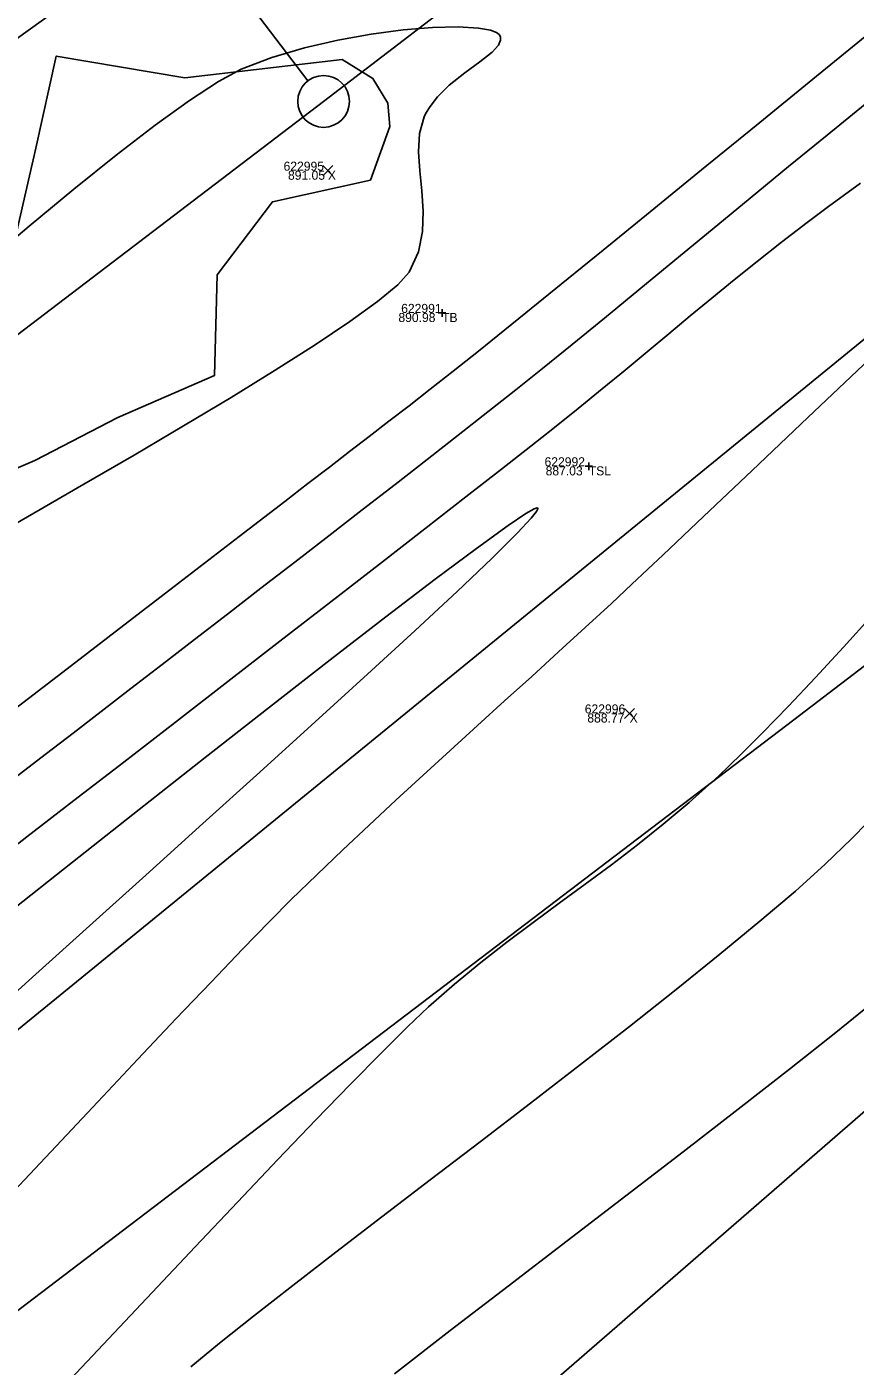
# Model space of a CAD drawing. Extents: x 1957117 to 1971063, y 701601 to 715861.
# Drawn here: x 1968427 to 1968459, y 710736.2 to 710787.9 of the extents above; entities that cross this region are included whole.
import ezdxf

# ---------------------------------------------------------------- set-up
doc = ezdxf.new("R2010")
doc.units = 0
for name, color, linetype in [('AP_X_Lights', 7, 'Continuous'), ('DT_X_Contour_Major', 7, 'Continuous'), ('DT_X_Contour_Minor', 7, 'Continuous'), ('DT_X_TIN_Hull', 7, 'Continuous'), ('GE_X_CL_20', 7, 'Continuous'), ('PV_P_Drive', 7, 'Continuous'), ('PV_P_Shoulder', 7, 'Continuous'), ('RS_Raster1', 7, 'Continuous'), ('RW_X_Esmt_RR', 7, 'Continuous'), ('RW_X_Fee_RW', 7, 'Continuous'), ('SC_Scratch1', 7, 'Continuous'), ('SC_Shading5', 7, 'Continuous'), ('VG_X_Tree_Line_Rt', 7, 'Continuous')]:
    doc.layers.add(name, color=color, linetype=linetype)

msp = doc.modelspace()

# ---------------------------------------------------------------- linework, layer by layer
at = {"layer": 'AP_X_Lights'}
for p, q in [((1968438.48, 710782.142), (1968438.868, 710782.532)), ((1968438.48, 710782.532), (1968438.868, 710782.142)), ((1968450.139, 710761.185), (1968450.527, 710761.575)), ((1968450.139, 710761.575), (1968450.527, 710761.185))]:
    msp.add_line(p, q, dxfattribs=at)
at = {"layer": 'DT_X_Contour_Major'}
for points in [[(1968428.818, 710788.994), (1968426.919, 710787.617), (1968424.786, 710786.078), (1968422.461, 710784.409), (1968419.99, 710782.639), (1968417.415, 710780.798), (1968414.781, 710778.919), (1968412.132, 710777.031), (1968409.511, 710775.166), (1968406.962, 710773.353), (1968404.53, 710771.624), (1968402.257, 710770.008), (1968400.189, 710768.538), (1968398.368, 710767.242), (1968396.839, 710766.153), (1968395.645, 710765.301), (1968394.83, 710764.716), (1968394.439, 710764.429)], [(1968428.818, 710788.994), (1968426.919, 710787.617), (1968424.786, 710786.078), (1968422.461, 710784.409), (1968419.99, 710782.639), (1968417.415, 710780.798), (1968414.781, 710778.919), (1968412.132, 710777.031), (1968409.511, 710775.166), (1968406.962, 710773.353), (1968404.53, 710771.624), (1968402.257, 710770.008), (1968400.189, 710768.538), (1968398.368, 710767.242), (1968396.839, 710766.153), (1968395.645, 710765.301), (1968394.83, 710764.716), (1968394.439, 710764.429)], [(1968426.557, 710761.532), (1968428.767, 710763.229), (1968430.789, 710764.783), (1968432.575, 710766.156), (1968434.076, 710767.31), (1968435.242, 710768.208), (1968436.026, 710768.811), (1968437.011, 710769.57), (1968437.906, 710770.257), (1968438.733, 710770.892), (1968439.515, 710771.492), (1968440.274, 710772.075), (1968441.032, 710772.66), (1968441.811, 710773.264), (1968442.633, 710773.905), (1968443.52, 710774.602), (1968444.495, 710775.373), (1968445.244, 710775.972), (1968446.324, 710776.844), (1968447.692, 710777.953), (1968449.308, 710779.267), (1968451.129, 710780.75), (1968453.115, 710782.368), (1968455.223, 710784.086), (1968457.413, 710785.871), (1968459.642, 710787.688)], [(1968426.557, 710761.532), (1968428.767, 710763.229), (1968430.789, 710764.783), (1968432.575, 710766.156), (1968434.076, 710767.31), (1968435.242, 710768.208), (1968436.026, 710768.811), (1968437.011, 710769.57), (1968437.906, 710770.257), (1968438.733, 710770.892), (1968439.515, 710771.492), (1968440.274, 710772.075), (1968441.032, 710772.66), (1968441.811, 710773.264), (1968442.633, 710773.905), (1968443.52, 710774.602), (1968444.495, 710775.373), (1968445.244, 710775.972), (1968446.324, 710776.844), (1968447.692, 710777.953), (1968449.308, 710779.267), (1968451.129, 710780.75), (1968453.115, 710782.368), (1968455.223, 710784.086), (1968457.413, 710785.871), (1968459.642, 710787.688)]]:
    msp.add_lwpolyline(points, dxfattribs=at)
at = {"layer": 'DT_X_Contour_Minor'}
for points in [[(1968425.437, 710768.038), (1968427.317, 710769.113), (1968429.251, 710770.227), (1968431.194, 710771.357), (1968433.103, 710772.483), (1968434.934, 710773.582), (1968436.643, 710774.634), (1968438.186, 710775.617), (1968439.519, 710776.508), (1968440.597, 710777.288), (1968441.378, 710777.934), (1968441.817, 710778.425), (1968442.175, 710779.198), (1968442.337, 710779.987), (1968442.361, 710780.78), (1968442.304, 710781.565), (1968442.222, 710782.333), (1968442.172, 710783.071), (1968442.211, 710783.769), (1968442.397, 710784.415), (1968442.464, 710784.554), (1968442.623, 710784.819), (1968442.912, 710785.189), (1968443.362, 710785.634), (1968443.969, 710786.121), (1968444.55, 710786.544), (1968445.023, 710786.915), (1968445.268, 710787.183), (1968445.347, 710787.372), (1968445.339, 710787.494), (1968445.315, 710787.554), (1968445.287, 710787.595), (1968445.193, 710787.668), (1968444.96, 710787.758), (1968444.497, 710787.842), (1968443.705, 710787.887), (1968442.719, 710787.865), (1968441.586, 710787.774), (1968440.352, 710787.613), (1968439.064, 710787.382), (1968437.766, 710787.079), (1968436.507, 710786.704), (1968435.331, 710786.255), (1968434.452, 710785.786), (1968433.33, 710785.052), (1968432.001, 710784.09), (1968430.501, 710782.935), (1968428.866, 710781.623), (1968427.133, 710780.19), (1968425.337, 710778.673)], [(1968425.437, 710768.038), (1968427.317, 710769.113), (1968429.251, 710770.227), (1968431.194, 710771.357), (1968433.103, 710772.483), (1968434.934, 710773.582), (1968436.643, 710774.634), (1968438.186, 710775.617), (1968439.519, 710776.508), (1968440.597, 710777.288), (1968441.378, 710777.934), (1968441.817, 710778.425), (1968442.175, 710779.198), (1968442.337, 710779.987), (1968442.361, 710780.78), (1968442.304, 710781.565), (1968442.222, 710782.333), (1968442.172, 710783.071), (1968442.211, 710783.769), (1968442.397, 710784.415), (1968442.464, 710784.554), (1968442.623, 710784.819), (1968442.912, 710785.189), (1968443.362, 710785.634), (1968443.969, 710786.121), (1968444.55, 710786.544), (1968445.023, 710786.915), (1968445.268, 710787.183), (1968445.347, 710787.372), (1968445.339, 710787.494), (1968445.315, 710787.554), (1968445.287, 710787.595), (1968445.193, 710787.668), (1968444.96, 710787.758), (1968444.497, 710787.842), (1968443.705, 710787.887), (1968442.719, 710787.865), (1968441.586, 710787.774), (1968440.352, 710787.613), (1968439.064, 710787.382), (1968437.766, 710787.079), (1968436.507, 710786.704), (1968435.331, 710786.255), (1968434.452, 710785.786), (1968433.33, 710785.052), (1968432.001, 710784.09), (1968430.501, 710782.935), (1968428.866, 710781.623), (1968427.133, 710780.19), (1968425.337, 710778.673)], [(1968426.58, 710758.891), (1968427.801, 710759.831), (1968428.829, 710760.623), (1968429.916, 710761.461), (1968431.067, 710762.348), (1968432.271, 710763.274), (1968433.516, 710764.233), (1968434.794, 710765.216), (1968436.091, 710766.215), (1968437.399, 710767.224), (1968438.706, 710768.233), (1968440.001, 710769.236), (1968441.274, 710770.224), (1968442.514, 710771.189), (1968443.711, 710772.125), (1968444.854, 710773.022), (1968445.931, 710773.872), (1968446.966, 710774.699), (1968448.114, 710775.628), (1968449.36, 710776.644), (1968450.687, 710777.731), (1968452.078, 710778.876), (1968453.517, 710780.061), (1968454.989, 710781.273), (1968456.475, 710782.495), (1968457.96, 710783.713), (1968459.427, 710784.912)], [(1968426.58, 710758.891), (1968427.801, 710759.831), (1968428.829, 710760.623), (1968429.916, 710761.461), (1968431.067, 710762.348), (1968432.271, 710763.274), (1968433.516, 710764.233), (1968434.794, 710765.216), (1968436.091, 710766.215), (1968437.399, 710767.224), (1968438.706, 710768.233), (1968440.001, 710769.236), (1968441.274, 710770.224), (1968442.514, 710771.189), (1968443.711, 710772.125), (1968444.854, 710773.022), (1968445.931, 710773.872), (1968446.966, 710774.699), (1968448.114, 710775.628), (1968449.36, 710776.644), (1968450.687, 710777.731), (1968452.078, 710778.876), (1968453.517, 710780.061), (1968454.989, 710781.273), (1968456.475, 710782.495), (1968457.96, 710783.713), (1968459.427, 710784.912)], [(1968425.372, 710755.322), (1968427.043, 710756.612), (1968428.861, 710758.016), (1968430.787, 710759.504), (1968432.782, 710761.046), (1968434.806, 710762.611), (1968436.821, 710764.17), (1968438.786, 710765.692), (1968440.664, 710767.148), (1968442.415, 710768.507), (1968444, 710769.739), (1968445.38, 710770.814), (1968446.515, 710771.702), (1968447.367, 710772.373), (1968448.348, 710773.157), (1968449.274, 710773.909), (1968450.157, 710774.636), (1968451.01, 710775.343), (1968451.845, 710776.038), (1968452.675, 710776.728), (1968453.512, 710777.42), (1968454.37, 710778.12), (1968455.261, 710778.835), (1968456.198, 710779.572), (1968457.193, 710780.339), (1968458.014, 710780.95), (1968459.248, 710781.851)], [(1968425.372, 710755.322), (1968427.043, 710756.612), (1968428.861, 710758.016), (1968430.787, 710759.504), (1968432.782, 710761.046), (1968434.806, 710762.611), (1968436.821, 710764.17), (1968438.786, 710765.692), (1968440.664, 710767.148), (1968442.415, 710768.507), (1968444, 710769.739), (1968445.38, 710770.814), (1968446.515, 710771.702), (1968447.367, 710772.373), (1968448.348, 710773.157), (1968449.274, 710773.909), (1968450.157, 710774.636), (1968451.01, 710775.343), (1968451.845, 710776.038), (1968452.675, 710776.728), (1968453.512, 710777.42), (1968454.37, 710778.12), (1968455.261, 710778.835), (1968456.198, 710779.572), (1968457.193, 710780.339), (1968458.014, 710780.95), (1968459.248, 710781.851)], [(1968459.603, 710775.062), (1968457.223, 710772.806), (1968455.07, 710770.763), (1968453.189, 710768.98), (1968451.626, 710767.499), (1968450.424, 710766.366), (1968449.631, 710765.625), (1968448.617, 710764.694), (1968447.589, 710763.755), (1968446.55, 710762.811), (1968445.503, 710761.863), (1968444.452, 710760.91), (1968443.4, 710759.953), (1968442.35, 710758.994), (1968441.306, 710758.034), (1968440.272, 710757.072), (1968439.25, 710756.111), (1968438.243, 710755.15), (1968437.257, 710754.191), (1968436.415, 710753.348), (1968435.373, 710752.276), (1968434.16, 710751.01), (1968432.805, 710749.584), (1968431.338, 710748.029), (1968429.786, 710746.381), (1968428.18, 710744.672), (1968426.547, 710742.936)], [(1968459.603, 710775.062), (1968457.223, 710772.806), (1968455.07, 710770.763), (1968453.189, 710768.98), (1968451.626, 710767.499), (1968450.424, 710766.366), (1968449.631, 710765.625), (1968448.617, 710764.694), (1968447.589, 710763.755), (1968446.55, 710762.811), (1968445.503, 710761.863), (1968444.452, 710760.91), (1968443.4, 710759.953), (1968442.35, 710758.994), (1968441.306, 710758.034), (1968440.272, 710757.072), (1968439.25, 710756.111), (1968438.243, 710755.15), (1968437.257, 710754.191), (1968436.415, 710753.348), (1968435.373, 710752.276), (1968434.16, 710751.01), (1968432.805, 710749.584), (1968431.338, 710748.029), (1968429.786, 710746.381), (1968428.18, 710744.672), (1968426.547, 710742.936)], [(1968425.474, 710749.585), (1968427.395, 710751.317), (1968429.468, 710753.181), (1968431.637, 710755.133), (1968433.85, 710757.126), (1968436.052, 710759.115), (1968438.189, 710761.052), (1968440.206, 710762.891), (1968442.051, 710764.588), (1968443.668, 710766.095), (1968445.004, 710767.367), (1968446.004, 710768.357), (1968446.526, 710768.915), (1968446.738, 710769.182), (1968446.786, 710769.282), (1968446.782, 710769.307), (1968446.757, 710769.314), (1968446.646, 710769.277), (1968446.328, 710769.096), (1968445.645, 710768.639), (1968444.414, 710767.752), (1968442.818, 710766.561), (1968440.914, 710765.111), (1968438.761, 710763.45), (1968436.415, 710761.626), (1968433.936, 710759.685), (1968431.379, 710757.674), (1968428.804, 710755.642), (1968426.267, 710753.635)], [(1968425.474, 710749.585), (1968427.395, 710751.317), (1968429.468, 710753.181), (1968431.637, 710755.133), (1968433.85, 710757.126), (1968436.052, 710759.115), (1968438.189, 710761.052), (1968440.206, 710762.891), (1968442.051, 710764.588), (1968443.668, 710766.095), (1968445.004, 710767.367), (1968446.004, 710768.357), (1968446.526, 710768.915), (1968446.738, 710769.182), (1968446.786, 710769.282), (1968446.782, 710769.307), (1968446.757, 710769.314), (1968446.646, 710769.277), (1968446.328, 710769.096), (1968445.645, 710768.639), (1968444.414, 710767.752), (1968442.818, 710766.561), (1968440.914, 710765.111), (1968438.761, 710763.45), (1968436.415, 710761.626), (1968433.936, 710759.685), (1968431.379, 710757.674), (1968428.804, 710755.642), (1968426.267, 710753.635)], [(1968428.532, 710735.465), (1968430.2, 710737.232), (1968431.883, 710739.017), (1968433.553, 710740.786), (1968435.182, 710742.509), (1968436.744, 710744.152), (1968438.21, 710745.683), (1968439.553, 710747.071), (1968440.744, 710748.282), (1968441.757, 710749.284), (1968442.564, 710750.046), (1968443.573, 710750.932), (1968444.584, 710751.764), (1968445.594, 710752.554), (1968446.604, 710753.314), (1968447.613, 710754.057), (1968448.621, 710754.794), (1968449.627, 710755.539), (1968450.632, 710756.304), (1968451.635, 710757.101), (1968452.635, 710757.942), (1968453.633, 710758.84), (1968453.803, 710758.999), (1968454.152, 710759.333), (1968454.698, 710759.865), (1968455.461, 710760.63), (1968456.465, 710761.665), (1968457.513, 710762.772), (1968458.593, 710763.938), (1968459.695, 710765.145)], [(1968428.532, 710735.465), (1968430.2, 710737.232), (1968431.883, 710739.017), (1968433.553, 710740.786), (1968435.182, 710742.509), (1968436.744, 710744.152), (1968438.21, 710745.683), (1968439.553, 710747.071), (1968440.744, 710748.282), (1968441.757, 710749.284), (1968442.564, 710750.046), (1968443.573, 710750.932), (1968444.584, 710751.764), (1968445.594, 710752.554), (1968446.604, 710753.314), (1968447.613, 710754.057), (1968448.621, 710754.794), (1968449.627, 710755.539), (1968450.632, 710756.304), (1968451.635, 710757.101), (1968452.635, 710757.942), (1968453.633, 710758.84), (1968453.803, 710758.999), (1968454.152, 710759.333), (1968454.698, 710759.865), (1968455.461, 710760.63), (1968456.465, 710761.665), (1968457.513, 710762.772), (1968458.593, 710763.938), (1968459.695, 710765.145)], [(1968433.385, 710736.157), (1968434.485, 710737.061), (1968435.807, 710738.113), (1968437.316, 710739.291), (1968438.979, 710740.574), (1968440.762, 710741.942), (1968442.633, 710743.372), (1968444.558, 710744.843), (1968446.503, 710746.335), (1968448.436, 710747.826), (1968450.322, 710749.295), (1968452.129, 710750.72), (1968453.822, 710752.08), (1968455.369, 710753.355), (1968456.737, 710754.522), (1968457.891, 710755.562), (1968458.901, 710756.54), (1968460.164, 710757.82)], [(1968433.385, 710736.157), (1968434.485, 710737.061), (1968435.807, 710738.113), (1968437.316, 710739.291), (1968438.979, 710740.574), (1968440.762, 710741.942), (1968442.633, 710743.372), (1968444.558, 710744.843), (1968446.503, 710746.335), (1968448.436, 710747.826), (1968450.322, 710749.295), (1968452.129, 710750.72), (1968453.822, 710752.08), (1968455.369, 710753.355), (1968456.737, 710754.522), (1968457.891, 710755.562), (1968458.901, 710756.54), (1968460.164, 710757.82)], [(1968459.873, 710750.33), (1968458.304, 710749.063), (1968456.507, 710747.643), (1968454.526, 710746.098), (1968452.405, 710744.458), (1968450.189, 710742.755), (1968447.92, 710741.016), (1968445.644, 710739.272), (1968443.405, 710737.552), (1968441.246, 710735.887)], [(1968459.873, 710750.33), (1968458.304, 710749.063), (1968456.507, 710747.643), (1968454.526, 710746.098), (1968452.405, 710744.458), (1968450.189, 710742.755), (1968447.92, 710741.016), (1968445.644, 710739.272), (1968443.405, 710737.552), (1968441.246, 710735.887)]]:
    msp.add_lwpolyline(points, dxfattribs=at)
at = {"layer": 'DT_X_TIN_Hull'}
msp.add_lwpolyline([(1967790.701, 710237.171), (1967830.563, 710265.437), (1967866.912, 710291.905), (1967909.248, 710323.677), (1967954.236, 710357.056), (1967987.309, 710382.243), (1968026.034, 710416.589), (1968068.4, 710445.095), (1968105.412, 710477.355), (1968148.193, 710505.967), (1968186.701, 710533.113), (1968240.547, 710537.613), (1968267.568, 710594.426), (1968303.236, 710626.129), (1968349.097, 710658.6), (1968381.997, 710683.606), (1968426.001, 710717.018), (1968464.516, 710750.461), (1968504.959, 710777.529), (1968545.689, 710813.171), (1968619.784, 710884.079)], dxfattribs=at)
at = {"layer": 'GE_X_CL_20'}
msp.add_line((1968437.902, 710785.807), (1968398.54, 710837.534), dxfattribs=at)
msp.add_lwpolyline([(1968438.508, 710785.011), (1967254.18, 709883.777)], dxfattribs=at)
msp.add_circle((1968438.508, 710785.011), 1, dxfattribs=at)
msp.add_arc((1967281.952, 712304.861), 1909.859, 307.269944, 331.08678, dxfattribs=at)
at = {"layer": 'PV_P_Drive'}
for p, q in [((1968443.087, 710776.99), (1968443.087, 710776.698)), ((1968442.941, 710776.844), (1968443.233, 710776.844)), ((1968443.087, 710776.844), (1968443.087, 710776.844)), ((1968448.609, 710770.922), (1968448.901, 710770.922)), ((1968448.755, 710771.068), (1968448.755, 710770.776)), ((1968448.755, 710770.922), (1968448.755, 710770.922))]:
    msp.add_line(p, q, dxfattribs=at)
at = {"layer": 'RW_X_Esmt_RR'}
msp.add_line((1967272.347, 709859.903), (1968456.675, 710761.138), dxfattribs=at)
msp.add_arc((1967281.952, 712304.861), 1939.859, 307.269944, 331.08678, dxfattribs=at)
at = {"layer": 'RW_X_Fee_RW'}
msp.add_lwpolyline([(1963881.046, 707276.431), (1964172.578, 707701.964), (1964668.324, 708419.582), (1964735.207, 708501.875), (1964966.496, 708718.802), (1965107.468, 708816.338), (1965585.552, 709094.216), (1966091.861, 709326.705), (1966247.281, 709386.816), (1966633.174, 709551.737), (1966943.202, 709670.565), (1967172.032, 709812.662), (1967935.697, 710373.174), (1968346.714, 710683.963), (1968484.345, 710796.182), (1968743.632, 711067.038), (1968903.937, 711275.819), (1969041.222, 711501.316), (1969638.166, 712572.015), (1970019.077, 713196.718)], dxfattribs=at)
at = {"layer": 'SC_Shading5'}
for points in [[(1963589.678, 706586.994), (1963626.625, 706689.548), (1963651.76, 706746.832), (1963668.09, 706778.596), (1963682.768, 706805.402), (1963734.424, 706911.594), (1963826.849, 707116.717), (1963877.258, 707215.645), (1963964.981, 707354.472), (1964070.526, 707509.355), (1964132.574, 707601.994), (1964163.9, 707642.169), (1964191.2, 707685.167), (1964278.98, 707807.131), (1964326.11, 707874.364), (1964396.427, 707968.962), (1964508.519, 708133.679), (1964655.588, 708336.552), (1964745.319, 708429.172), (1964840.327, 708522.317), (1964988.178, 708660.245), (1965089.796, 708739.041), (1965251.743, 708835.216), (1965415.807, 708922.048), (1965866.2, 709149.38), (1966173.543, 709294.131), (1966283.627, 709338.196), (1966534.003, 709419.214), (1966689.084, 709471.266), (1967008.468, 709641.817), (1967166.677, 709750.124), (1967422.113, 709931.083), (1967818.707, 710198.831), (1968187.021, 710459.852), (1968360.589, 710592.493), (1968496.543, 710707.847), (1968606.427, 710809.378), (1968733.391, 710937.091), (1968807.28, 711025.4), (1968843.008, 711077.094), (1968863.233, 711106.099), (1968909.747, 711171.311), (1968974.133, 711279.559), (1969130.932, 711546.915), (1969247.433, 711744.686), (1969402.714, 712016.424), (1969505.287, 712191.789), (1969666.311, 712460.805), (1969771.586, 712639.896), (1969880.058, 712820.917), (1969964.994, 712955.706), (1969990.005, 713000.084), (1970030.065, 713068.479)], [(1963609.915, 706579.703), (1963646.615, 706681.572), (1963671.193, 706737.585), (1963687.092, 706768.511), (1963701.884, 706795.526), (1963753.906, 706902.469), (1963846.249, 707107.41), (1963895.973, 707204.994), (1963982.966, 707342.667), (1964088.35, 707497.312), (1964150.015, 707589.379), (1964181.502, 707629.761), (1964209.024, 707673.109), (1964296.517, 707794.674), (1964343.552, 707861.772), (1964413.958, 707956.489), (1964526.123, 708121.313), (1964672.104, 708322.686), (1964760.576, 708414.006), (1964855.195, 708506.77), (1965002.134, 708643.847), (1965101.925, 708721.226), (1965262.272, 708816.451), (1965425.685, 708902.939), (1965875.63, 709130.044), (1966182.13, 709274.398), (1966290.944, 709317.954), (1966540.737, 709398.785), (1966697.632, 709451.445), (1967019.644, 709623.399), (1967178.971, 709732.471), (1967434.35, 709913.39), (1967830.945, 710181.14), (1968199.774, 710442.525), (1968374.086, 710575.735), (1968510.806, 710691.739), (1968621.36, 710793.889), (1968749.296, 710922.58), (1968824.413, 711012.355), (1968860.678, 711064.827), (1968880.812, 711093.701), (1968927.778, 711159.547), (1968992.655, 711268.62), (1969149.476, 711536.015), (1969266.039, 711733.891), (1969421.336, 712005.657), (1969523.8, 712180.835), (1969684.812, 712449.831), (1969790.084, 712628.917), (1969898.385, 712809.653), (1969983.474, 712944.685), (1970008.657, 712989.367), (1970048.626, 713057.607)]]:
    msp.add_spline(points, degree=3, dxfattribs=at)
at = {"layer": 'VG_X_Tree_Line_Rt'}
for points in [[(1968426.655, 710780.005), (1968427.395, 710783.206), (1968428.18, 710786.765), (1968433.15, 710785.92), (1968439.233, 710786.625)], [(1968439.233, 710786.625), (1968440.417, 710785.898), (1968440.997, 710784.939), (1968441.074, 710784.038), (1968440.32, 710781.973), (1968436.535, 710781.135), (1968434.403, 710778.321), (1968434.298, 710774.431), (1968430.558, 710772.804), (1968427.356, 710771.143), (1968424.344, 710769.861)]]:
    msp.add_lwpolyline(points, dxfattribs=at)

# ---------------------------------------------------------------- texts
at = {"layer": 'PV_P_Shoulder'}
for s, p in [('891.05', (1968437.134, 710781.987)), ('890.98', (1968441.4, 710776.494)), ('887.03', (1968447.088, 710770.572)), ('888.77', (1968448.699, 710761.03))]:
    msp.add_text(s, height=0.35, dxfattribs=at).set_placement(p)
at = {"layer": 'RS_Raster1'}
for s, p in [('622995', (1968436.963, 710782.337)), ('622991', (1968441.507, 710776.844)), ('622992', (1968447.046, 710770.922)), ('622996', (1968448.6, 710761.38))]:
    msp.add_text(s, height=0.35, dxfattribs=at).set_placement(p)
at = {"layer": 'SC_Scratch1'}
for s, p in [('X', (1968438.674, 710781.987)), ('TB', (1968443.087, 710776.494)), ('TSL', (1968448.755, 710770.572)), ('X', (1968450.333, 710761.03))]:
    msp.add_text(s, height=0.35, dxfattribs=at).set_placement(p)

doc.saveas('drawing.dxf')
